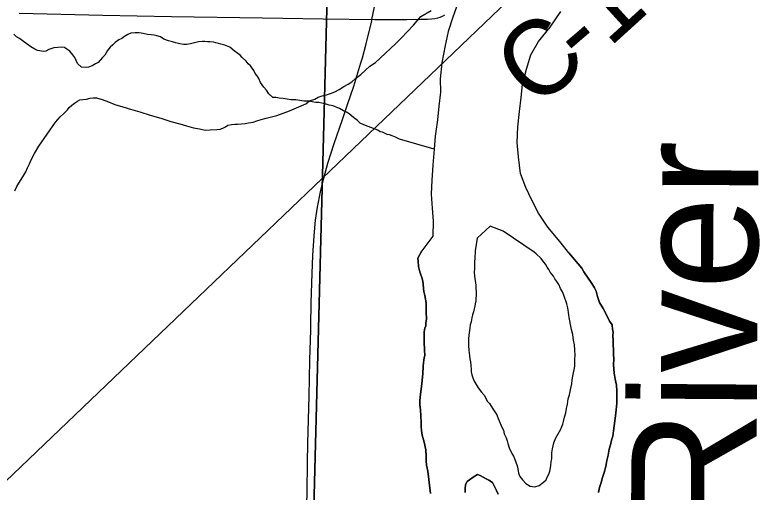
# Model space of a CAD drawing. Extents: x 2.4 to 73.1, y 4.5 to 25.6.
# Drawn here: x 47.4599 to 47.743, y 21.3609 to 21.5419 of the extents above; entities that cross this region are included whole.
import ezdxf

# ---------------------------------------------------------------- set-up
doc = ezdxf.new("R2010")
doc.units = 0
for name, color, linetype in [('GM_X_County_Road_Text', 7, 'Continuous'), ('GM_X_Major_River', 7, 'Continuous'), ('GM_X_Major_River_Text', 7, 'Continuous'), ('GM_X_Minor_River', 7, 'Continuous'), ('GM_X_Section', 7, 'Continuous'), ('GM_X_State_Route', 7, 'Continuous'), ('GM_X_Township_Road', 7, 'Continuous')]:
    doc.layers.add(name, color=color, linetype=linetype)

msp = doc.modelspace()

# ---------------------------------------------------------------- linework, layer by layer
at = {"layer": 'GM_X_Major_River'}
for points in [[(47.62774, 21.54632), (47.62588, 21.54105), (47.62402, 21.5356), (47.62293, 21.53032), (47.62161, 21.52372), (47.62106, 21.51766), (47.6211, 21.51253), (47.62058, 21.50724), (47.62005, 21.50213), (47.61912, 21.49589), (47.61879, 21.49097), (47.61825, 21.48491), (47.6179, 21.47923), (47.61756, 21.47393), (47.61798, 21.4686), (47.61841, 21.46366), (47.61825, 21.45797), (47.6141, 21.45239)], [(47.66977, 21.45161), (47.66634, 21.45589), (47.66176, 21.46133), (47.65831, 21.46673), (47.65579, 21.47155), (47.65346, 21.47635), (47.65152, 21.48172), (47.65075, 21.488), (47.65015, 21.49352), (47.6505, 21.49939), (47.65104, 21.50526), (47.65176, 21.51055), (47.65228, 21.51547), (47.65377, 21.52131), (47.65544, 21.52677), (47.65823, 21.53182), (47.66274, 21.53719), (47.6667, 21.54316)], [(47.65666, 21.45188), (47.64484, 21.45989), (47.63997, 21.46174), (47.6351, 21.45713), (47.63428, 21.45236)], [(47.6141, 21.45239), (47.61259, 21.44955), (47.61274, 21.44841), (47.61287, 21.4465)], [(47.61287, 21.4465), (47.61274, 21.44841), (47.61259, 21.44955), (47.6141, 21.45239)], [(47.63428, 21.45236), (47.6341, 21.44941), (47.63407, 21.44846), (47.63403, 21.44713), (47.63398, 21.44561), (47.63394, 21.44428), (47.63408, 21.44276), (47.63454, 21.43932), (47.6345, 21.43799), (47.63465, 21.43684), (47.63461, 21.43551), (47.63457, 21.43437), (47.63454, 21.43342), (47.63432, 21.43229), (47.6341, 21.43134), (47.63388, 21.4304), (47.63365, 21.42926), (47.63323, 21.42814), (47.63301, 21.427), (47.63277, 21.42549), (47.63235, 21.42436), (47.63231, 21.42303), (47.63206, 21.42133), (47.63184, 21.42038), (47.6318, 21.41905), (47.63176, 21.41772), (47.63171, 21.41639), (47.63185, 21.41467), (47.63201, 21.41372), (47.63216, 21.41257), (47.63232, 21.41143), (47.63247, 21.41028), (47.63262, 21.40894), (47.63276, 21.40742), (47.63273, 21.40647), (47.63307, 21.40531), (47.63342, 21.40416), (47.63395, 21.403), (47.63467, 21.40165), (47.6354, 21.40048), (47.63667, 21.39873), (47.63778, 21.39755), (47.63885, 21.39542), (47.63977, 21.39444), (47.64104, 21.39249), (47.64177, 21.39133), (47.64249, 21.39016), (47.64302, 21.38881), (47.64444, 21.38553), (47.64497, 21.38438), (47.64531, 21.38303), (47.64602, 21.38149), (47.64637, 21.38033), (47.64672, 21.37937), (47.64723, 21.37764), (47.64812, 21.37552), (47.64885, 21.37455), (47.6492, 21.37358), (47.64973, 21.37223), (47.65026, 21.37088), (47.65041, 21.36974), (47.65074, 21.36801), (47.65127, 21.36686), (47.65218, 21.36549), (47.65347, 21.36412), (47.65515, 21.36311), (47.65686, 21.36287), (47.65859, 21.36338), (47.66015, 21.36466), (47.66113, 21.36558), (47.66154, 21.36652), (47.66215, 21.36764), (47.66257, 21.36877), (47.6628, 21.37009), (47.66302, 21.37103), (47.66307, 21.37255), (47.66329, 21.3735), (47.66332, 21.37445), (47.66336, 21.37578), (47.6636, 21.37729), (47.66383, 21.37843), (47.66405, 21.37956), (47.66487, 21.38143), (47.6667, 21.3848), (47.66711, 21.38574), (47.66752, 21.38667), (47.66774, 21.38762), (47.66817, 21.38932), (47.66861, 21.39101), (47.66885, 21.39253), (47.66928, 21.39422), (47.66954, 21.39631), (47.66997, 21.39782), (47.67041, 21.39971), (47.67086, 21.40197), (47.6711, 21.40349), (47.67133, 21.40481), (47.67157, 21.40613), (47.67179, 21.40727), (47.67203, 21.40859), (47.67207, 21.40992)], [(47.63428, 21.45236), (47.6341, 21.44941), (47.63407, 21.44846), (47.63403, 21.44713), (47.63398, 21.44561), (47.63394, 21.44428), (47.63408, 21.44276), (47.63454, 21.43932), (47.6345, 21.43799), (47.63465, 21.43684), (47.63461, 21.43551), (47.63457, 21.43437), (47.63454, 21.43342), (47.63432, 21.43229), (47.6341, 21.43134), (47.63388, 21.4304), (47.63365, 21.42926), (47.63323, 21.42814), (47.63301, 21.427), (47.63277, 21.42549), (47.63235, 21.42436), (47.63231, 21.42303), (47.63206, 21.42133), (47.63184, 21.42038), (47.6318, 21.41905), (47.63176, 21.41772), (47.63171, 21.41639), (47.63185, 21.41467), (47.63201, 21.41372), (47.63216, 21.41257), (47.63232, 21.41143), (47.63247, 21.41028), (47.63262, 21.40894), (47.63276, 21.40742), (47.63273, 21.40647), (47.63307, 21.40531), (47.63342, 21.40416), (47.63395, 21.403), (47.63467, 21.40165), (47.6354, 21.40048), (47.63667, 21.39873), (47.63778, 21.39755), (47.63885, 21.39542), (47.63977, 21.39444), (47.64104, 21.39249), (47.64177, 21.39133), (47.64249, 21.39016), (47.64302, 21.38881), (47.64444, 21.38553), (47.64497, 21.38438), (47.64531, 21.38303), (47.64602, 21.38149), (47.64637, 21.38033), (47.64672, 21.37937), (47.64723, 21.37764), (47.64812, 21.37552), (47.64885, 21.37455), (47.6492, 21.37358), (47.64973, 21.37223), (47.65026, 21.37088), (47.65041, 21.36974), (47.65074, 21.36801), (47.65127, 21.36686), (47.65218, 21.36549), (47.65347, 21.36412), (47.65515, 21.36311), (47.65686, 21.36287), (47.65859, 21.36338), (47.66015, 21.36466), (47.66113, 21.36558), (47.66154, 21.36652), (47.66215, 21.36764), (47.66257, 21.36877), (47.6628, 21.37009), (47.66302, 21.37103), (47.66307, 21.37255), (47.66329, 21.3735), (47.66332, 21.37445), (47.66336, 21.37578), (47.6636, 21.37729), (47.66383, 21.37843), (47.66405, 21.37956), (47.66487, 21.38143), (47.6667, 21.3848), (47.66711, 21.38574), (47.66752, 21.38667), (47.66774, 21.38762), (47.66817, 21.38932), (47.66861, 21.39101), (47.66885, 21.39253), (47.66928, 21.39422), (47.66954, 21.39631), (47.66997, 21.39782), (47.67041, 21.39971), (47.67086, 21.40197), (47.6711, 21.40349), (47.67133, 21.40481), (47.67157, 21.40613), (47.67179, 21.40727), (47.67203, 21.40859), (47.67207, 21.40992)], [(47.67207, 21.40992), (47.67211, 21.41125), (47.67216, 21.41277), (47.67204, 21.41487), (47.67191, 21.41678), (47.67158, 21.4185), (47.67127, 21.4206), (47.67076, 21.42252), (47.67044, 21.42444), (47.6701, 21.42578), (47.66995, 21.42711), (47.66979, 21.42807), (47.66963, 21.42903), (47.66947, 21.42998), (47.66932, 21.43132), (47.66897, 21.43228), (47.66863, 21.43344), (47.66828, 21.4344), (47.66794, 21.43555), (47.66741, 21.4369), (47.66668, 21.43806), (47.66597, 21.43961), (47.66525, 21.44078), (47.66452, 21.44175), (47.66398, 21.44272), (47.66269, 21.44428), (47.66215, 21.44525), (47.66161, 21.44622), (47.66089, 21.44739), (47.65997, 21.44856), (47.65924, 21.44954), (47.65739, 21.45131), (47.65666, 21.45188)], [(47.67207, 21.40992), (47.67211, 21.41125), (47.67216, 21.41277), (47.67204, 21.41487), (47.67191, 21.41678), (47.67158, 21.4185), (47.67127, 21.4206), (47.67076, 21.42252), (47.67044, 21.42444), (47.6701, 21.42578), (47.66995, 21.42711), (47.66979, 21.42807), (47.66963, 21.42903), (47.66947, 21.42998), (47.66932, 21.43132), (47.66897, 21.43228), (47.66863, 21.43344), (47.66828, 21.4344), (47.66794, 21.43555), (47.66741, 21.4369), (47.66668, 21.43806), (47.66597, 21.43961), (47.66525, 21.44078), (47.66452, 21.44175), (47.66398, 21.44272), (47.66269, 21.44428), (47.66215, 21.44525), (47.66161, 21.44622), (47.66089, 21.44739), (47.65997, 21.44856), (47.65924, 21.44954), (47.65739, 21.45131), (47.65666, 21.45188)], [(47.68097, 21.36074), (47.68141, 21.36263), (47.68204, 21.36451), (47.68248, 21.3664), (47.68312, 21.36828), (47.68376, 21.37054), (47.68421, 21.37281), (47.68466, 21.37488), (47.68511, 21.37715), (47.68555, 21.37885), (47.68598, 21.38055), (47.68641, 21.38206), (47.68667, 21.38414), (47.68692, 21.38603), (47.68717, 21.38793), (47.68742, 21.38982), (47.68769, 21.3921), (47.68795, 21.39456), (47.68803, 21.39703), (47.68792, 21.39932), (47.68779, 21.40141), (47.68729, 21.40371), (47.68699, 21.40601), (47.68671, 21.40925), (47.68678, 21.41134), (47.68665, 21.41325), (47.6867, 21.41496), (47.68657, 21.41667), (47.68663, 21.41857), (47.68648, 21.4201), (47.68653, 21.42162), (47.68637, 21.42258), (47.68624, 21.42429), (47.68514, 21.42566), (47.68408, 21.42817), (47.68282, 21.43049), (47.68137, 21.43282), (47.68068, 21.43513), (47.68017, 21.43705), (47.67945, 21.4384), (47.67855, 21.43996), (47.67546, 21.44443), (47.67474, 21.44579), (47.66977, 21.45161)], [(47.66977, 21.45161), (47.67474, 21.44579), (47.67546, 21.44443), (47.67855, 21.43996), (47.67945, 21.4384), (47.68017, 21.43705), (47.68068, 21.43513), (47.68137, 21.43282), (47.68282, 21.43049), (47.68408, 21.42817), (47.68514, 21.42566), (47.68624, 21.42429), (47.68637, 21.42258), (47.68653, 21.42162), (47.68648, 21.4201), (47.68663, 21.41857), (47.68657, 21.41667), (47.6867, 21.41496), (47.68665, 21.41325), (47.68678, 21.41134), (47.68671, 21.40925), (47.68699, 21.40601), (47.68729, 21.40371), (47.68779, 21.40141), (47.68792, 21.39932), (47.68803, 21.39703), (47.68795, 21.39456), (47.68769, 21.3921), (47.68742, 21.38982), (47.68717, 21.38793), (47.68692, 21.38603), (47.68667, 21.38414), (47.68641, 21.38206), (47.68598, 21.38055), (47.68555, 21.37885), (47.68511, 21.37715), (47.68466, 21.37488), (47.68421, 21.37281), (47.68376, 21.37054), (47.68312, 21.36828), (47.68248, 21.3664), (47.68204, 21.36451), (47.68141, 21.36263), (47.68097, 21.36074)], [(47.61287, 21.4465), (47.61338, 21.44439), (47.61372, 21.44324), (47.61407, 21.44228), (47.61441, 21.44093), (47.61456, 21.43979), (47.6147, 21.43807), (47.61485, 21.43692), (47.61518, 21.43539), (47.61567, 21.43271), (47.61575, 21.42928), (47.61585, 21.42643), (47.61562, 21.4251), (47.61558, 21.42396), (47.61517, 21.42303), (47.61494, 21.4217), (47.61501, 21.41789), (47.61509, 21.41466), (47.61522, 21.41275), (47.615, 21.41181), (47.61478, 21.41086), (47.61475, 21.40991), (47.61452, 21.40859), (47.61443, 21.40574), (47.61412, 21.40213), (47.61364, 21.39892), (47.61339, 21.39702), (47.61333, 21.39531), (47.61329, 21.39398), (47.61361, 21.39207), (47.61373, 21.38978), (47.61384, 21.38731), (47.61379, 21.38578), (47.61393, 21.38426), (47.61426, 21.38254), (47.61493, 21.37985), (47.6156, 21.37697), (47.61571, 21.3745), (47.61566, 21.37279), (47.6158, 21.37107), (47.61629, 21.36877), (47.61736, 21.36037)], [(47.61736, 21.36037), (47.61629, 21.36877), (47.6158, 21.37107), (47.61566, 21.37279), (47.61571, 21.3745), (47.6156, 21.37697), (47.61493, 21.37985), (47.61426, 21.38254), (47.61393, 21.38426), (47.61379, 21.38578), (47.61384, 21.38731), (47.61373, 21.38978), (47.61361, 21.39207), (47.61329, 21.39398), (47.61333, 21.39531), (47.61339, 21.39702), (47.61364, 21.39892), (47.61412, 21.40213), (47.61443, 21.40574), (47.61452, 21.40859), (47.61475, 21.40991), (47.61478, 21.41086), (47.615, 21.41181), (47.61522, 21.41275), (47.61509, 21.41466), (47.61501, 21.41789), (47.61494, 21.4217), (47.61517, 21.42303), (47.61558, 21.42396), (47.61562, 21.4251), (47.61585, 21.42643), (47.61575, 21.42928), (47.61567, 21.43271), (47.61518, 21.43539), (47.61485, 21.43692), (47.6147, 21.43807), (47.61456, 21.43979), (47.61441, 21.44093), (47.61407, 21.44228), (47.61372, 21.44324), (47.61338, 21.44439), (47.61287, 21.4465)], [(47.63051, 21.36069), (47.63055, 21.36202), (47.6306, 21.36373), (47.63121, 21.36485), (47.63219, 21.36558), (47.63355, 21.36649), (47.63511, 21.36758), (47.63624, 21.36716), (47.63736, 21.36655), (47.63848, 21.36595), (47.63941, 21.36535), (47.64091, 21.36453), (47.64162, 21.36299), (47.64234, 21.36144), (47.64306, 21.36009)], [(47.64306, 21.36009), (47.64234, 21.36144), (47.64162, 21.36299), (47.64091, 21.36453), (47.63941, 21.36535), (47.63848, 21.36595), (47.63736, 21.36655), (47.63624, 21.36716), (47.63511, 21.36758), (47.63355, 21.36649), (47.63219, 21.36558), (47.63121, 21.36485), (47.6306, 21.36373), (47.63055, 21.36202), (47.63051, 21.36069)]]:
    msp.add_lwpolyline(points, dxfattribs=at)
at = {"layer": 'GM_X_Minor_River'}
for points in [[(46.60122, 20.30202), (46.61067, 20.55521), (47.78988, 21.68452)], [(47.58758, 21.5165), (47.58895, 21.51779), (47.5909, 21.51925), (47.59267, 21.5209), (47.59443, 21.52237), (47.59657, 21.52382), (47.59834, 21.52547), (47.6003, 21.52731), (47.60226, 21.52915), (47.60423, 21.53098), (47.60639, 21.53319), (47.60856, 21.5354), (47.61092, 21.53799), (47.6137, 21.54132), (47.61757, 21.54348)], [(47.48779, 21.52203), (47.48664, 21.52187), (47.48513, 21.5221), (47.48364, 21.52346), (47.4831, 21.52462), (47.48256, 21.52577), (47.48183, 21.52674), (47.48072, 21.5281), (47.4796, 21.52888), (47.47867, 21.52948), (47.47772, 21.52969), (47.4762, 21.52954), (47.47467, 21.52939), (47.47276, 21.52868), (47.47161, 21.52813), (47.47065, 21.52797), (47.46933, 21.52819), (47.46838, 21.52841), (47.46744, 21.52881), (47.46595, 21.5298), (47.46501, 21.53039), (47.46408, 21.53117), (47.46315, 21.53177), (47.46166, 21.53295), (47.46053, 21.53354), (47.45942, 21.53452)], [(47.61879, 21.49097), (47.60562, 21.49474), (47.60412, 21.49553), (47.6028, 21.49595), (47.60186, 21.49635), (47.60092, 21.49656), (47.59923, 21.49737), (47.59828, 21.49758), (47.59735, 21.49817), (47.59641, 21.49858), (47.59471, 21.49919), (47.59378, 21.4996), (47.59208, 21.50021), (47.59077, 21.50081), (47.58965, 21.50179), (47.58816, 21.50297), (47.58649, 21.50434), (47.58555, 21.50493), (47.58443, 21.50553), (47.58293, 21.50633), (47.58048, 21.50734), (47.57897, 21.50757), (47.57784, 21.50797), (47.57614, 21.5084), (47.57501, 21.50862), (47.57387, 21.50864), (47.57255, 21.50887), (47.57122, 21.50909), (47.57027, 21.50912), (47.56932, 21.50914), (47.56781, 21.50937), (47.5663, 21.5096), (47.56535, 21.50962), (47.5644, 21.50964), (47.56307, 21.50987), (47.56156, 21.5101), (47.56005, 21.51032), (47.55872, 21.51055), (47.55758, 21.51058), (47.5561, 21.51194), (47.55518, 21.5133), (47.55426, 21.51446), (47.55298, 21.5162), (47.55226, 21.51774), (47.55171, 21.5187), (47.55097, 21.51967), (47.55043, 21.52082), (47.54915, 21.52256), (47.54822, 21.52335), (47.54748, 21.52432), (47.546, 21.52568), (47.54526, 21.52665), (47.54433, 21.52724), (47.54302, 21.52823), (47.54135, 21.5296), (47.53947, 21.53041), (47.53796, 21.53082), (47.53701, 21.53104), (47.53607, 21.53125), (47.53512, 21.53147), (47.5338, 21.53169), (47.53285, 21.53171), (47.5319, 21.53174), (47.53095, 21.53176), (47.52943, 21.53161), (47.5279, 21.53127), (47.52637, 21.53093), (47.52485, 21.53059), (47.52371, 21.53062), (47.52238, 21.53084), (47.52087, 21.53126), (47.51956, 21.53167), (47.51805, 21.53209), (47.51635, 21.5327), (47.51504, 21.53349), (47.51372, 21.53391), (47.51259, 21.53412), (47.51146, 21.53434), (47.51013, 21.53438), (47.50843, 21.5348), (47.50691, 21.53503), (47.5054, 21.53507), (47.50387, 21.53492), (47.50272, 21.53438), (47.50137, 21.53365), (47.5004, 21.53291), (47.49925, 21.53237), (47.4979, 21.53146), (47.49693, 21.53053), (47.49595, 21.52961), (47.49497, 21.5283), (47.49398, 21.52662), (47.49301, 21.52569), (47.49144, 21.52383), (47.49048, 21.52329), (47.48913, 21.52256), (47.48779, 21.52203)], [(47.45981, 21.47508), (47.46063, 21.47677), (47.46143, 21.47807), (47.46224, 21.47938), (47.46324, 21.48106), (47.46405, 21.48236), (47.46466, 21.48386), (47.46547, 21.48536), (47.46609, 21.48686), (47.46731, 21.48929), (47.46893, 21.49209), (47.47531, 21.5012), (47.47709, 21.50323), (47.47846, 21.50452), (47.47984, 21.50581), (47.48044, 21.50674), (47.48142, 21.50766), (47.4824, 21.50839), (47.48356, 21.50911), (47.48453, 21.50965), (47.48568, 21.5098), (47.48701, 21.50995), (47.48836, 21.51028), (47.48951, 21.51043), (47.49084, 21.51039), (47.49291, 21.50975), (47.49536, 21.50891), (47.4978, 21.50787), (47.50082, 21.50701), (47.50365, 21.50616), (47.50724, 21.50509), (47.51119, 21.50382), (47.51516, 21.50273), (47.51893, 21.50147), (47.52233, 21.50059), (47.52496, 21.49975), (47.52761, 21.49909), (47.52988, 21.49863), (47.53196, 21.49818), (47.53387, 21.49831), (47.53635, 21.49842), (47.53769, 21.49856), (47.53865, 21.49891), (47.53962, 21.49945), (47.54059, 21.49999), (47.54193, 21.50032), (47.54327, 21.50047), (47.54441, 21.50043), (47.54575, 21.50058), (47.54709, 21.50072), (47.54842, 21.50087), (47.55015, 21.50119), (47.5515, 21.50172), (47.55323, 21.50223), (47.55515, 21.50274), (47.55707, 21.50325), (47.55918, 21.50375), (47.56149, 21.50462), (47.56399, 21.50549), (47.57017, 21.50814), (47.57154, 21.50924), (47.57347, 21.50993), (47.57482, 21.51065), (47.57636, 21.51117), (47.5779, 21.5115), (47.57944, 21.51202), (47.58117, 21.51272), (47.58273, 21.51362), (47.58447, 21.51471), (47.58622, 21.5156), (47.58758, 21.5165)]]:
    msp.add_lwpolyline(points, dxfattribs=at)
at = {"layer": 'GM_X_Section'}
for points in [[(47.07977, 21.58366), (47.57885, 21.57331), (47.56537, 21.05389), (47.06591, 21.06446)], [(47.57885, 21.57331), (48.0766, 21.56261), (48.0642, 21.04105), (47.56537, 21.05389)]]:
    msp.add_lwpolyline(points, close=True, dxfattribs=at)
at = {"layer": 'GM_X_State_Route'}
for points in [[(47.59519, 21.54013), (47.59662, 21.54727), (47.59868, 21.55764), (47.59951, 21.56129), (47.60068, 21.56551), (47.60179, 21.56877), (47.60298, 21.57167), (47.60437, 21.57449), (47.60609, 21.57747), (47.60833, 21.58087), (47.61058, 21.58387), (47.61357, 21.58748), (47.62089, 21.59571), (47.62119, 21.59605)], [(47.59154, 21.52564), (47.59297, 21.53091), (47.59509, 21.53966), (47.59519, 21.54013)], [(47.57201, 21.42392), (47.5722, 21.43264), (47.57251, 21.44383), (47.57278, 21.45067), (47.57325, 21.45813), (47.57383, 21.46402), (47.57454, 21.46896), (47.57565, 21.47479), (47.57688, 21.47995), (47.57849, 21.48565), (47.58087, 21.49306), (47.584, 21.50216), (47.58583, 21.50746), (47.58831, 21.51482), (47.59102, 21.52373), (47.59154, 21.52564)], [(47.55134, 21.18618), (47.55363, 21.20313), (47.55657, 21.225), (47.55962, 21.24874), (47.56143, 21.26293), (47.56492, 21.28755), (47.56667, 21.30049), (47.56849, 21.31497), (47.56917, 21.32175), (47.56944, 21.32546), (47.56964, 21.32949), (47.57006, 21.34005), (47.57067, 21.36116), (47.57081, 21.37204), (47.57089, 21.3795), (47.57139, 21.39721), (47.57168, 21.41089), (47.57198, 21.42238), (47.57201, 21.42392)]]:
    msp.add_lwpolyline(points, dxfattribs=at)
at = {"layer": 'GM_X_Township_Road'}
msp.add_lwpolyline([(47.46145, 21.54255), (47.49314, 21.54176), (47.51924, 21.54129), (47.55373, 21.54079), (47.57672, 21.54038), (47.5963, 21.54016), (47.60842, 21.54017), (47.61371, 21.54022), (47.61626, 21.5403), (47.6178, 21.54043), (47.61904, 21.54055), (47.62011, 21.54076), (47.62101, 21.54104), (47.62191, 21.54137), (47.62274, 21.54187)], dxfattribs=at)

# ---------------------------------------------------------------- texts
at = {"layer": 'GM_X_County_Road_Text'}
for s, rotation, p in [('1', 42.2546, (47.68502, 21.52916)), ('C', 39.3401, (47.65694, 21.50572)), ('-', 40.7334, (47.67556, 21.521))]:
    msp.add_text(s, height=0.02841, rotation=rotation, dxfattribs=at).set_placement(p)
at = {"layer": 'GM_X_Major_River_Text'}
msp.add_text('River', height=0.047379, rotation=89.6069, dxfattribs=at).set_placement((47.74068, 21.34608))

doc.saveas('drawing.dxf')
